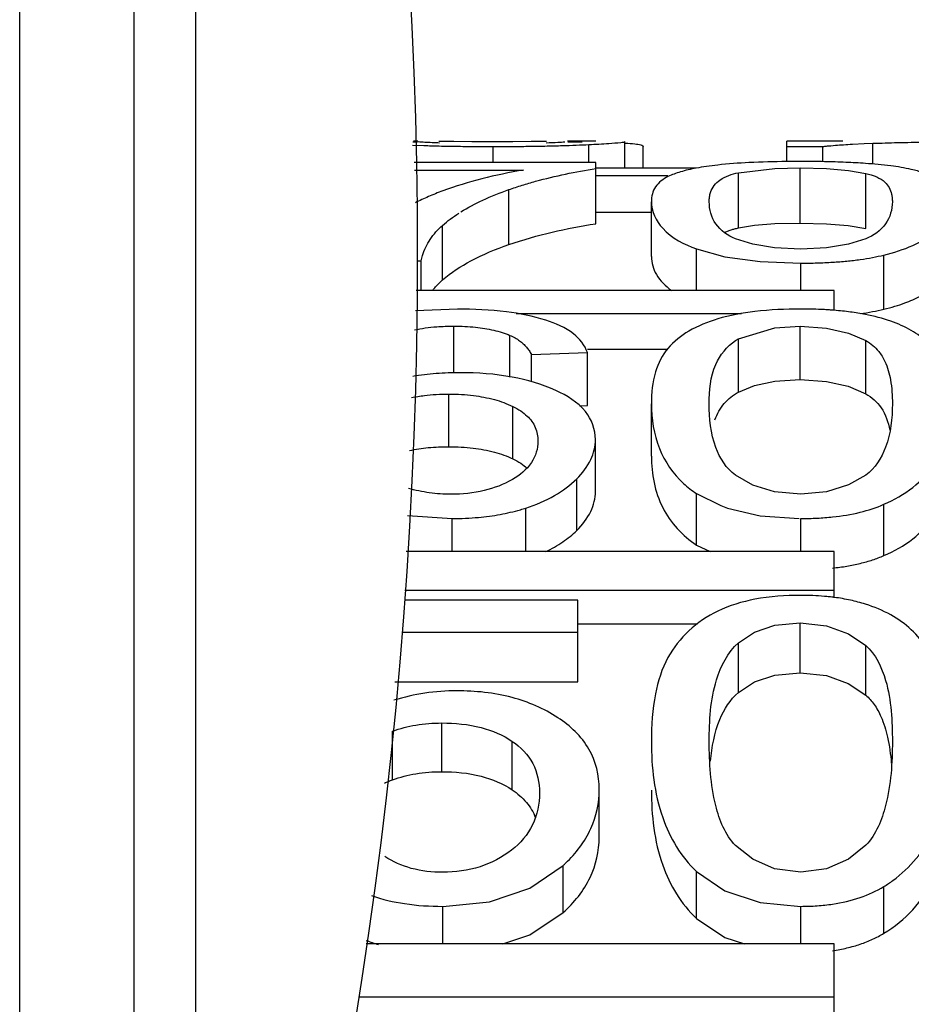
# Paper-space layout 'Sheet' of a CAD drawing. Header units: inches. Extents: x 0.2 to 10.8, y 0.2 to 8.3.
# Tile 350 of 545: x 7.3386 to 7.3579, y 2.1596 to 2.1808. Entities that reach past the tile are written whole.
import ezdxf

# ---------------------------------------------------------------- set-up
doc = ezdxf.new("R2010")
doc.units = ezdxf.units.IN
doc.header["$MEASUREMENT"] = 0
doc.layers.get('0').update_dxf_attribs({"lineweight": 5})

psp = doc.layouts.new('Sheet')

# ---------------------------------------------------------------- linework, layer by layer
at = {"color": 0, "linetype": 'ByBlock', "lineweight": -3}
for p, q in [((7.338629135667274, 2.143783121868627), (7.338629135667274, 2.207783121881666)), ((7.34110275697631, 2.143783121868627), (7.34110275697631, 2.207783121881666)), ((7.342437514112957, 2.144760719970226), (7.342437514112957, 2.206805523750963)), ((7.34711961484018, 2.178132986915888), (7.347363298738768, 2.178124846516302)), ((7.347127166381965, 2.178205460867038), (7.347228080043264, 2.178206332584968)), ((7.347236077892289, 2.178217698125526), (7.347135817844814, 2.178217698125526)), ((7.347688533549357, 2.178217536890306), (7.348011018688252, 2.178216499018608)), ((7.348011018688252, 2.178216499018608), (7.348396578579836, 2.178215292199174)), ((7.348396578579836, 2.178215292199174), (7.348836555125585, 2.178214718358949)), ((7.348836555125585, 2.178214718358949), (7.349288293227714, 2.17821529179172)), ((7.348863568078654, 2.177758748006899), (7.348863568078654, 2.178103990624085)), ((7.349288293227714, 2.17821529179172), (7.349683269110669, 2.178216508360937)), ((7.349683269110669, 2.178216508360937), (7.350013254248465, 2.178217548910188)), ((7.351078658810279, 2.178217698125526), (7.35046404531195, 2.178217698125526)), ((7.350472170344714, 2.178206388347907), (7.35078212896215, 2.178203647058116)), ((7.350929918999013, 2.177758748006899), (7.350929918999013, 2.17814642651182)), ((7.351706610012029, 2.177628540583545), (7.351706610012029, 2.178208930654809)), ((7.352105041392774, 2.177635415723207), (7.352105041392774, 2.17810337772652)), ((7.35520470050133, 2.177780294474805), (7.35520470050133, 2.178217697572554)), ((7.35642025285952, 2.178217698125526), (7.35520470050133, 2.178217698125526)), ((7.35520470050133, 2.178103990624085), (7.355988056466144, 2.178103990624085)), ((7.355988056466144, 2.177780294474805), (7.355988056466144, 2.178103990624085)), ((7.35615665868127, 2.178122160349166), (7.356260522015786, 2.178130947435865)), ((7.356624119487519, 2.178154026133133), (7.356880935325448, 2.178165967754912)), ((7.356880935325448, 2.178165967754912), (7.357068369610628, 2.178173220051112)), ((7.357068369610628, 2.177738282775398), (7.357068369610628, 2.178173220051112)), ((7.351078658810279, 2.177758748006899), (7.347153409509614, 2.177758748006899)), ((7.347159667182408, 2.177595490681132), (7.349518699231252, 2.177595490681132)), ((7.351078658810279, 2.176435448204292), (7.351078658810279, 2.177758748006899)), ((7.353248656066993, 2.177635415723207), (7.351078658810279, 2.177635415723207)), ((7.354160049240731, 2.17753713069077), (7.354949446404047, 2.17763165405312)), ((7.354949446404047, 2.17763165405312), (7.355495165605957, 2.17764424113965)), ((7.355508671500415, 2.177780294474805), (7.355202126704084, 2.177778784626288)), ((7.355495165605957, 2.176450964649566), (7.355495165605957, 2.17764424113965)), ((7.355495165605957, 2.17764424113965), (7.356062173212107, 2.177629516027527)), ((7.356062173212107, 2.177629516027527), (7.356536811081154, 2.177587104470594)), ((7.351078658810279, 2.177479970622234), (7.352638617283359, 2.177479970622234)), ((7.354160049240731, 2.17634511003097), (7.354160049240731, 2.17753713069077)), ((7.356536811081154, 2.177587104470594), (7.356911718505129, 2.177522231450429)), ((7.356911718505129, 2.176330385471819), (7.356911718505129, 2.177522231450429)), ((7.349202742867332, 2.175984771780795), (7.349202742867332, 2.177172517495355)), ((7.352280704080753, 2.175726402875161), (7.352280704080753, 2.176911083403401)), ((7.351078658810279, 2.176682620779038), (7.352280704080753, 2.176682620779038)), ((7.347767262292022, 2.175220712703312), (7.347767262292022, 2.176399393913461)), ((7.354160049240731, 2.17634511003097), (7.35450655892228, 2.176402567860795)), ((7.35450655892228, 2.176402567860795), (7.354951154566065, 2.176438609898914)), ((7.354951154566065, 2.176438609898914), (7.355495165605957, 2.176450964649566)), ((7.355495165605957, 2.176450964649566), (7.356061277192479, 2.176436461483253)), ((7.356061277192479, 2.176436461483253), (7.356535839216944, 2.176394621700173)), ((7.356535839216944, 2.176394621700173), (7.356911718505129, 2.176330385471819)), ((7.353257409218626, 2.174994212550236), (7.353257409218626, 2.175890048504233)), ((7.353257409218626, 2.175890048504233), (7.353870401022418, 2.175721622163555)), ((7.353870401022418, 2.175721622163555), (7.354627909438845, 2.175618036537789)), ((7.357304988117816, 2.174588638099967), (7.357304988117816, 2.175759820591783)), ((7.347229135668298, 2.175635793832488), (7.347303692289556, 2.175635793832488)), ((7.347303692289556, 2.174994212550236), (7.347303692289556, 2.175635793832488)), ((7.354627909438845, 2.175618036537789), (7.355508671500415, 2.175584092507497)), ((7.355508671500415, 2.174994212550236), (7.355508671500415, 2.175584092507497)), ((7.356229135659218, 2.174994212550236), (7.347198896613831, 2.174994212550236)), ((7.356229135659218, 2.174560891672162), (7.356229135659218, 2.174994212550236)), ((7.348087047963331, 2.174591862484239), (7.347181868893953, 2.174549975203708)), ((7.349355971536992, 2.174497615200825), (7.354227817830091, 2.174497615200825)), ((7.348012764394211, 2.173216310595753), (7.348012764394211, 2.174223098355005)), ((7.354949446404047, 2.174187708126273), (7.355495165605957, 2.174220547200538)), ((7.355495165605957, 2.173067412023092), (7.355495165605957, 2.174220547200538)), ((7.355495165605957, 2.174220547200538), (7.356062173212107, 2.174182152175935)), ((7.349224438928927, 2.173116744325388), (7.349224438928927, 2.17402293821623)), ((7.354160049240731, 2.173947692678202), (7.354949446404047, 2.174187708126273)), ((7.356062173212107, 2.174182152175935), (7.356536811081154, 2.174073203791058)), ((7.356536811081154, 2.174073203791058), (7.356911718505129, 2.173910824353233)), ((7.354160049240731, 2.172797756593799), (7.354160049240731, 2.173947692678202)), ((7.356911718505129, 2.172761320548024), (7.356911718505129, 2.173910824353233)), ((7.34968752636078, 2.173612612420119), (7.350896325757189, 2.173650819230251)), ((7.34968752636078, 2.173018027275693), (7.34968752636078, 2.173612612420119)), ((7.350896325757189, 2.173723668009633), (7.352638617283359, 2.173723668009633)), ((7.350896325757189, 2.172504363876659), (7.350896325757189, 2.173650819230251)), ((7.347904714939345, 2.171617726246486), (7.347904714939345, 2.17275366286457)), ((7.349282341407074, 2.171356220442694), (7.349282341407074, 2.172489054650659)), ((7.350723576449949, 2.172498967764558), (7.350896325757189, 2.172504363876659)), ((7.352280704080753, 2.171413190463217), (7.352280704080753, 2.172546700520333)), ((7.351071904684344, 2.17065080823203), (7.351071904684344, 2.171775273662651)), ((7.350666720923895, 2.169807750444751), (7.350666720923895, 2.170922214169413)), ((7.353257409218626, 2.169492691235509), (7.353257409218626, 2.170603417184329)), ((7.353257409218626, 2.170603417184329), (7.353780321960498, 2.170349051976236)), ((7.357304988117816, 2.169264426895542), (7.357304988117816, 2.170372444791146)), ((7.349565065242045, 2.169352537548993), (7.349565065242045, 2.17029160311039)), ((7.353780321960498, 2.170349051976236), (7.353927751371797, 2.170291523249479)), ((7.347012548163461, 2.170132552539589), (7.347972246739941, 2.170065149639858)), ((7.347972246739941, 2.169352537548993), (7.347972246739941, 2.170065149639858)), ((7.355508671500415, 2.169352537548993), (7.355508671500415, 2.170065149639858)), ((7.356229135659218, 2.169352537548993), (7.346982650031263, 2.169352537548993)), ((7.353257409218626, 2.169492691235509), (7.353548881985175, 2.169352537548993)), ((7.356229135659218, 2.168355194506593), (7.356229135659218, 2.169352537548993)), ((7.346950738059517, 2.168519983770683), (7.356229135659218, 2.168519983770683)), ((7.350686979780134, 2.168302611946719), (7.346942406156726, 2.168302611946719)), ((7.350686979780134, 2.166534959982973), (7.350686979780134, 2.168302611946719)), ((7.354949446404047, 2.167757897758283), (7.355495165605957, 2.167809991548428)), ((7.355495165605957, 2.166732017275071), (7.355495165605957, 2.167809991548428)), ((7.355495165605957, 2.167809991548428), (7.356062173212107, 2.167749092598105)), ((7.34689260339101, 2.167610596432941), (7.350686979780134, 2.167610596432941)), ((7.350686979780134, 2.167792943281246), (7.35327346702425, 2.167792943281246)), ((7.356062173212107, 2.167749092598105), (7.356536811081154, 2.167576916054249)), ((7.356536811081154, 2.167576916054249), (7.356911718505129, 2.167321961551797)), ((7.354160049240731, 2.166306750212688), (7.354160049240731, 2.167379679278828)), ((7.356911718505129, 2.166249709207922), (7.356911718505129, 2.167321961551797)), ((7.346736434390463, 2.166534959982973), (7.350686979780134, 2.166534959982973)), ((7.346688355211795, 2.16442040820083), (7.346688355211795, 2.165470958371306)), ((7.347749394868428, 2.164595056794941), (7.347749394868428, 2.165647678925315)), ((7.34927389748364, 2.16420173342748), (7.34927389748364, 2.165249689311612)), ((7.351152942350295, 2.163176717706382), (7.351152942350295, 2.164212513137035)), ((7.349655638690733, 2.162078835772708), (7.350372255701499, 2.162567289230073)), ((7.350372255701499, 2.161550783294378), (7.350372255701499, 2.162567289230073)), ((7.353257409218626, 2.161424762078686), (7.353257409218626, 2.162439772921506)), ((7.357304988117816, 2.161103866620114), (7.357304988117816, 2.162115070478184)), ((7.347769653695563, 2.160871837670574), (7.347769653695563, 2.161685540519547)), ((7.355508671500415, 2.160871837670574), (7.355508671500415, 2.161685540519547)), ((7.356229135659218, 2.160871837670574), (7.346114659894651, 2.160871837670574)), ((7.356229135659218, 2.159340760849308), (7.356229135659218, 2.160871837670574)), ((7.345954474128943, 2.159728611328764), (7.356229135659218, 2.159728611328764))]:
    psp.add_line(p, q, dxfattribs=at)
for points in [[(7.355508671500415, 2.175882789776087), (7.354942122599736, 2.17591209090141), (7.354469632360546, 2.1759934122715), (7.354097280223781, 2.176110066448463)], [(7.356913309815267, 2.176111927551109), (7.356539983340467, 2.175994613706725), (7.356067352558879, 2.175912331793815), (7.355508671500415, 2.175882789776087)], [(7.354160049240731, 2.172797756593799), (7.35450655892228, 2.172942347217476), (7.354951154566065, 2.173035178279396), (7.355495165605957, 2.173067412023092)], [(7.355495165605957, 2.173067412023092), (7.356061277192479, 2.173029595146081), (7.356535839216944, 2.172922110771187), (7.356911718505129, 2.172761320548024)], [(7.355508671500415, 2.170590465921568), (7.354942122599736, 2.170642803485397), (7.354469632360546, 2.170788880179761), (7.354097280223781, 2.171000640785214)], [(7.356913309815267, 2.171004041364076), (7.356539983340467, 2.170791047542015), (7.356067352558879, 2.170643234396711), (7.355508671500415, 2.170590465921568)], [(7.353927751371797, 2.170291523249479), (7.354627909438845, 2.170124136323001), (7.355473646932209, 2.170067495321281)], [(7.354160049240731, 2.167379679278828), (7.354505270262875, 2.16760907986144), (7.354949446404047, 2.167757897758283)], [(7.354160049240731, 2.166306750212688), (7.35450655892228, 2.166534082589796), (7.354951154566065, 2.166680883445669), (7.355495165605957, 2.166732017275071)], [(7.355495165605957, 2.166732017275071), (7.356061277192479, 2.166672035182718), (7.356535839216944, 2.166502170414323), (7.356911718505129, 2.166249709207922)], [(7.355508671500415, 2.1624215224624), (7.354942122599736, 2.162495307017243), (7.354469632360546, 2.162701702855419), (7.354097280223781, 2.163002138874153)], [(7.356913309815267, 2.163006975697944), (7.356539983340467, 2.162704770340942), (7.356067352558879, 2.162495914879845), (7.355508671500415, 2.1624215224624)], [(7.353257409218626, 2.162439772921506), (7.353870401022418, 2.162020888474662), (7.354627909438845, 2.16176777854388), (7.355508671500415, 2.161685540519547)], [(7.347769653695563, 2.161685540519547), (7.348782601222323, 2.161783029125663), (7.349655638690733, 2.162078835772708)], [(7.34906931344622, 2.160871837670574), (7.34965321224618, 2.161066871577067), (7.350372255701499, 2.161550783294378)], [(7.353257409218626, 2.161424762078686), (7.353869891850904, 2.161011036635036), (7.354291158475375, 2.160871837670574)]]:
    psp.add_lwpolyline(points, dxfattribs=at)
for centre, radius, start, end in [((7.244409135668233, 2.175783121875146), 0.10282, 342.4393223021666, 17.56067769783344), ((7.348269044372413, 2.174363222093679), 0.004272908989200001, 286.0217917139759, 287.6565865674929), ((7.348275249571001, 2.164866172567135), 0.0031116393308, 312.3705909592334, 313.7358330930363)]:
    psp.add_arc(centre, radius, start, end, dxfattribs=at)
for points, knots in [([(7.347702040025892, 2.178178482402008), (7.347595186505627, 2.178182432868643), (7.347442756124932, 2.178193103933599), (7.347287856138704, 2.178195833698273), (7.347242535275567, 2.178206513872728)], [0, 0, 0, 0, 0.6966404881, 1, 1, 1, 1]), ([(7.347363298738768, 2.178124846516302), (7.347474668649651, 2.178121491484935), (7.347706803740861, 2.178115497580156), (7.347938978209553, 2.178111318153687), (7.348059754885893, 2.178109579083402)], [0, 0, 0, 0, 0.4798269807, 1, 1, 1, 1]), ([(7.348059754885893, 2.178109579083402), (7.34818908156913, 2.178107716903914), (7.348457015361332, 2.178104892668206), (7.348724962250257, 2.178103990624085), (7.348863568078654, 2.178103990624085)], [0, 0, 0, 0, 0.4827097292, 1, 1, 1, 1]), ([(7.348863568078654, 2.178103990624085), (7.349002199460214, 2.178103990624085), (7.349269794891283, 2.178104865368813), (7.349537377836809, 2.178107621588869), (7.349666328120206, 2.178109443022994)], [0, 0, 0, 0, 0.5180651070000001, 1, 1, 1, 1]), ([(7.349666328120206, 2.178109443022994), (7.349786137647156, 2.178111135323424), (7.35001599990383, 2.178115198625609), (7.350245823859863, 2.178121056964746), (7.350355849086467, 2.178124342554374)], [0, 0, 0, 0, 0.5211992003, 1, 1, 1, 1]), ([(7.350412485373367, 2.17819930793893), (7.350362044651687, 2.178194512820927), (7.350226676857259, 2.178186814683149), (7.350091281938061, 2.1781810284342), (7.350006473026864, 2.178177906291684)], [0, 0, 0, 0, 0.373839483, 1, 1, 1, 1]), ([(7.350355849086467, 2.178124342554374), (7.350456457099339, 2.178127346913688), (7.350647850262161, 2.178133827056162), (7.350839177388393, 2.17814204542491), (7.350929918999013, 2.17814642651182)], [0, 0, 0, 0, 0.5256019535, 1, 1, 1, 1]), ([(7.350929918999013, 2.17814642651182), (7.351073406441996, 2.178153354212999), (7.351303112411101, 2.178166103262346), (7.351532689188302, 2.178182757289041), (7.351618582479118, 2.178192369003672)], [0, 0, 0, 0, 0.6243571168, 1, 1, 1, 1]), ([(7.351618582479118, 2.178192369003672), (7.351640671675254, 2.178194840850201), (7.351660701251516, 2.178203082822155), (7.351706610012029, 2.17820119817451), (7.351706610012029, 2.178208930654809)], [0, 0, 0, 0, 0.7419023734, 1, 1, 1, 1]), ([(7.351720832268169, 2.178178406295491), (7.351789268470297, 2.178174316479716), (7.351900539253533, 2.178165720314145), (7.352012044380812, 2.178150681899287), (7.352053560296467, 2.178138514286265)], [0, 0, 0, 0, 0.6131100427, 1, 1, 1, 1]), ([(7.352053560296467, 2.178138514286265), (7.352066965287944, 2.178134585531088), (7.352087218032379, 2.178129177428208), (7.352105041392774, 2.17811098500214), (7.352105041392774, 2.17810337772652)], [0, 0, 0, 0, 0.6474214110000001, 1, 1, 1, 1]), ([(7.355988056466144, 2.178103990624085), (7.356014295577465, 2.178107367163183), (7.356070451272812, 2.178113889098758), (7.356126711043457, 2.178119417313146), (7.35615665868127, 2.178122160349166)], [0, 0, 0, 0, 0.4680024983, 1, 1, 1, 1]), ([(7.356260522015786, 2.178130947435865), (7.356317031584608, 2.178135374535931), (7.35643819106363, 2.178143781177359), (7.35655944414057, 2.178150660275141), (7.356624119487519, 2.178154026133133)], [0, 0, 0, 0, 0.4667332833, 1, 1, 1, 1]), ([(7.357068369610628, 2.178173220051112), (7.357155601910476, 2.17817635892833), (7.357334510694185, 2.178182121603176), (7.357513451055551, 2.178186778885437), (7.357605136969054, 2.178188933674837)], [0, 0, 0, 0, 0.4876466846, 1, 1, 1, 1]), ([(7.357605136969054, 2.178188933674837), (7.357701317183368, 2.178191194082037), (7.357898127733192, 2.178195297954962), (7.358094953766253, 2.178198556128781), (7.358195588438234, 2.178200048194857)], [0, 0, 0, 0, 0.4887251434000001, 1, 1, 1, 1]), ([(7.349518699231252, 2.177595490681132), (7.349215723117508, 2.177544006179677), (7.348624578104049, 2.177423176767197), (7.348046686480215, 2.17724739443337), (7.347769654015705, 2.177144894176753)], [0, 0, 0, 0, 0.5098992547, 1, 1, 1, 1]), ([(7.349778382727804, 2.177352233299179), (7.349992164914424, 2.177411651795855), (7.350423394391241, 2.177515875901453), (7.350859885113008, 2.177594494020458), (7.351078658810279, 2.177628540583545)], [0, 0, 0, 0, 0.5005401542, 1, 1, 1, 1]), ([(7.353246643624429, 2.177635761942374), (7.35313237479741, 2.177614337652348), (7.352925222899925, 2.17756774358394), (7.352724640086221, 2.177495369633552), (7.352638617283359, 2.177453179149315)], [0, 0, 0, 0, 0.5482095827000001, 1, 1, 1, 1]), ([(7.353714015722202, 2.177703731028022), (7.353632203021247, 2.177694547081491), (7.35347595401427, 2.177674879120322), (7.35332048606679, 2.17764960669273), (7.353246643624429, 2.177635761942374)], [0, 0, 0, 0, 0.5228554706, 1, 1, 1, 1]), ([(7.355202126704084, 2.177778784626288), (7.354930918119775, 2.177776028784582), (7.354434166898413, 2.177763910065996), (7.353938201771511, 2.177728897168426), (7.353714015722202, 2.177703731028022)], [0, 0, 0, 0, 0.5459207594, 1, 1, 1, 1]), ([(7.356019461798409, 2.177775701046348), (7.3559360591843, 2.177777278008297), (7.355765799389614, 2.177779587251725), (7.355595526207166, 2.177780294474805), (7.355508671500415, 2.177780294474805)], [0, 0, 0, 0, 0.4899067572, 1, 1, 1, 1]), ([(7.356905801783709, 2.177738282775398), (7.356764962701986, 2.177748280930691), (7.356469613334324, 2.177764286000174), (7.35617397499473, 2.177772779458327), (7.356019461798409, 2.177775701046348)], [0, 0, 0, 0, 0.4774336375, 1, 1, 1, 1]), ([(7.357896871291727, 2.177608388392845), (7.357750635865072, 2.177642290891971), (7.357420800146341, 2.177695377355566), (7.357088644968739, 2.177725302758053), (7.356905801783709, 2.177738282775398)], [0, 0, 0, 0, 0.4502284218, 1, 1, 1, 1]), ([(7.358150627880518, 2.177538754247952), (7.358110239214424, 2.177551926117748), (7.358026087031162, 2.177576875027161), (7.357940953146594, 2.177598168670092), (7.357896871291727, 2.177608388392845)], [0, 0, 0, 0, 0.4842207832, 1, 1, 1, 1]), ([(7.352638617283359, 2.177453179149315), (7.352534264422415, 2.177401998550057), (7.352335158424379, 2.177261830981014), (7.352280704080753, 2.177022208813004), (7.352280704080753, 2.176911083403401)], [0, 0, 0, 0, 0.5112218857, 1, 1, 1, 1]), ([(7.353558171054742, 2.177112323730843), (7.353591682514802, 2.177219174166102), (7.353767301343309, 2.177433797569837), (7.354020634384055, 2.177505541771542), (7.354160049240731, 2.17753713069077)], [0, 0, 0, 0, 0.4392649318, 1, 1, 1, 1]), ([(7.356911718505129, 2.177522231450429), (7.356993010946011, 2.177503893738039), (7.357140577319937, 2.177460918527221), (7.357274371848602, 2.177380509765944), (7.357325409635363, 2.177333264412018)], [0, 0, 0, 0, 0.5450888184, 1, 1, 1, 1]), ([(7.348161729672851, 2.176691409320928), (7.348313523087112, 2.176786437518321), (7.348653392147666, 2.176965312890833), (7.349010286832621, 2.177105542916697), (7.349202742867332, 2.177172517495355)], [0, 0, 0, 0, 0.4677544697, 1, 1, 1, 1]), ([(7.349202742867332, 2.177172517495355), (7.3492980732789, 2.177205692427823), (7.349489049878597, 2.177268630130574), (7.34968193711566, 2.177325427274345), (7.349778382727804, 2.177352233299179)], [0, 0, 0, 0, 0.5020801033, 1, 1, 1, 1]), ([(7.357325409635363, 2.177333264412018), (7.35736157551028, 2.17729978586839), (7.357425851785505, 2.177219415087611), (7.357460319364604, 2.177122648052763), (7.357471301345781, 2.177072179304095)], [0, 0, 0, 0, 0.4882739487, 1, 1, 1, 1]), ([(7.347769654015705, 2.177144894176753), (7.347665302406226, 2.177106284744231), (7.347465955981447, 2.177026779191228), (7.347271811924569, 2.176935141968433), (7.347180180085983, 2.176887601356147)], [0, 0, 0, 0, 0.5187297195, 1, 1, 1, 1]), ([(7.353530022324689, 2.176911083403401), (7.353530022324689, 2.17694654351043), (7.353534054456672, 2.177014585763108), (7.35354845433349, 2.177081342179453), (7.353558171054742, 2.177112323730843)], [0, 0, 0, 0, 0.5220122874, 1, 1, 1, 1]), ([(7.357471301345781, 2.177072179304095), (7.357476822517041, 2.177046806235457), (7.357484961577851, 2.17699324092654), (7.357487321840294, 2.176939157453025), (7.357487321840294, 2.176911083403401)], [0, 0, 0, 0, 0.4805033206, 1, 1, 1, 1]), ([(7.352280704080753, 2.176911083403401), (7.352280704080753, 2.176703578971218), (7.352524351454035, 2.176212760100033), (7.352988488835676, 2.175988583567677), (7.353257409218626, 2.175890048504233)], [0, 0, 0, 0, 0.4201272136, 1, 1, 1, 1]), ([(7.354097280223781, 2.176110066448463), (7.353931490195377, 2.176175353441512), (7.353626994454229, 2.176386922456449), (7.353530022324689, 2.176745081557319), (7.353530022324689, 2.176911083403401)], [0, 0, 0, 0, 0.5176938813, 1, 1, 1, 1]), ([(7.357487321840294, 2.176911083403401), (7.357487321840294, 2.176745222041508), (7.357385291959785, 2.176387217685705), (7.357079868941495, 2.176177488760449), (7.356913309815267, 2.176111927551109)], [0, 0, 0, 0, 0.4809538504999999, 1, 1, 1, 1]), ([(7.347767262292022, 2.176399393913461), (7.347821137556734, 2.176447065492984), (7.347936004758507, 2.176540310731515), (7.348057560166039, 2.176624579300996), (7.348121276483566, 2.17666569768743)], [0, 0, 0, 0, 0.4868253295, 1, 1, 1, 1]), ([(7.347333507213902, 2.175747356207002), (7.347372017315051, 2.175870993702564), (7.34748751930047, 2.176112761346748), (7.347666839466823, 2.176310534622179), (7.347767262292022, 2.176399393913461)], [0, 0, 0, 0, 0.4912818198, 1, 1, 1, 1]), ([(7.349202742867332, 2.175984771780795), (7.349508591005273, 2.176089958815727), (7.350128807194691, 2.176267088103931), (7.350762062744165, 2.176386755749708), (7.351078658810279, 2.176435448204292)], [0, 0, 0, 0, 0.5024171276, 1, 1, 1, 1]), ([(7.354003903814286, 2.176303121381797), (7.354028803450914, 2.1763111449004), (7.354080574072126, 2.176326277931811), (7.354132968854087, 2.176339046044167), (7.354160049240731, 2.17634511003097)], [0, 0, 0, 0, 0.4852481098, 1, 1, 1, 1]), ([(7.35385377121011, 2.17624346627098), (7.353877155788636, 2.176254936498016), (7.353926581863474, 2.176276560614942), (7.353977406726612, 2.176294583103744), (7.354003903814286, 2.176303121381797)], [0, 0, 0, 0, 0.4833667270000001, 1, 1, 1, 1]), ([(7.357304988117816, 2.175759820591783), (7.357517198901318, 2.175812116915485), (7.357892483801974, 2.175928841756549), (7.358240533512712, 2.176119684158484), (7.358375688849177, 2.17622780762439)], [0, 0, 0, 0, 0.5580591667, 1, 1, 1, 1]), ([(7.347767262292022, 2.175220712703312), (7.347952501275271, 2.175382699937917), (7.348414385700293, 2.175681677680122), (7.348920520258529, 2.175887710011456), (7.349202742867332, 2.175984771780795)], [0, 0, 0, 0, 0.451911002, 1, 1, 1, 1]), ([(7.347303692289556, 2.175635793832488), (7.347307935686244, 2.175654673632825), (7.347317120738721, 2.175692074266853), (7.347327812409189, 2.175729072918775), (7.347333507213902, 2.175747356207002)], [0, 0, 0, 0, 0.5026122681, 1, 1, 1, 1]), ([(7.352280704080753, 2.175726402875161), (7.352280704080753, 2.175592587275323), (7.352368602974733, 2.175297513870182), (7.352585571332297, 2.175088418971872), (7.352713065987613, 2.17499575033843)], [0, 0, 0, 0, 0.4591685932, 1, 1, 1, 1]), ([(7.356794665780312, 2.175663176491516), (7.356883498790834, 2.175675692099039), (7.357054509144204, 2.175703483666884), (7.357223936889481, 2.175739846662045), (7.357304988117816, 2.175759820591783)], [0, 0, 0, 0, 0.5179986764, 1, 1, 1, 1]), ([(7.355508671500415, 2.175584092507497), (7.355626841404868, 2.175584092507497), (7.355856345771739, 2.175587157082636), (7.356085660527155, 2.175597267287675), (7.356196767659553, 2.175604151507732)], [0, 0, 0, 0, 0.5149237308, 1, 1, 1, 1]), ([(7.356196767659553, 2.175604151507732), (7.35630001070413, 2.175610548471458), (7.356499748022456, 2.175626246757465), (7.356698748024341, 2.175649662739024), (7.356794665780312, 2.175663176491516)], [0, 0, 0, 0, 0.5164148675, 1, 1, 1, 1]), ([(7.347552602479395, 2.174994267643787), (7.347559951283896, 2.175003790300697), (7.347574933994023, 2.175022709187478), (7.347590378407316, 2.175041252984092), (7.347598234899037, 2.175050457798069)], [0, 0, 0, 0, 0.4984818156, 1, 1, 1, 1]), ([(7.347598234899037, 2.175050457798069), (7.347623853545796, 2.175080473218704), (7.347678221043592, 2.175139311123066), (7.347736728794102, 2.175194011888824), (7.347767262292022, 2.175220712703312)], [0, 0, 0, 0, 0.4931299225, 1, 1, 1, 1]), ([(7.357756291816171, 2.174723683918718), (7.357874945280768, 2.174767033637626), (7.358090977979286, 2.17485936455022), (7.358291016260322, 2.174984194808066), (7.358375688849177, 2.175051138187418)], [0, 0, 0, 0, 0.5392403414, 1, 1, 1, 1]), ([(7.357304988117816, 2.174588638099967), (7.35738420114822, 2.174607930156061), (7.357535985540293, 2.174648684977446), (7.357685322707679, 2.174697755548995), (7.357756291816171, 2.174723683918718)], [0, 0, 0, 0, 0.5190063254, 1, 1, 1, 1]), ([(7.349996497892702, 2.174351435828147), (7.349720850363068, 2.174440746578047), (7.349084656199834, 2.174563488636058), (7.348440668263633, 2.174591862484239), (7.348087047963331, 2.174591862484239)], [0, 0, 0, 0, 0.4503670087, 1, 1, 1, 1]), ([(7.355508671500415, 2.174591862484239), (7.355177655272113, 2.174591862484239), (7.354573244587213, 2.174566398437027), (7.353975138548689, 2.174458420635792), (7.353714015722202, 2.174378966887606)], [0, 0, 0, 0, 0.548076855, 1, 1, 1, 1]), ([(7.356019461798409, 2.174578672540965), (7.355936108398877, 2.174583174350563), (7.355765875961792, 2.174589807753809), (7.355595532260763, 2.174591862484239), (7.355508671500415, 2.174591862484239)], [0, 0, 0, 0, 0.4900610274, 1, 1, 1, 1]), ([(7.35623296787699, 2.174564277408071), (7.356197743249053, 2.174567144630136), (7.356126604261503, 2.17457242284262), (7.356055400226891, 2.174576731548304), (7.356019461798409, 2.174578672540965)], [0, 0, 0, 0, 0.4954460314, 1, 1, 1, 1]), ([(7.356905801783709, 2.174473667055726), (7.356798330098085, 2.174494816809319), (7.356574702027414, 2.174531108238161), (7.356349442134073, 2.174554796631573), (7.35623296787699, 2.174564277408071)], [0, 0, 0, 0, 0.4838190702, 1, 1, 1, 1]), ([(7.35679477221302, 2.174493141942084), (7.356883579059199, 2.174505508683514), (7.357054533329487, 2.17453296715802), (7.357223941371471, 2.174568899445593), (7.357304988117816, 2.174588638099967)], [0, 0, 0, 0, 0.518049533, 1, 1, 1, 1]), ([(7.357896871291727, 2.174127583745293), (7.357757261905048, 2.17421072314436), (7.357432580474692, 2.174351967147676), (7.357090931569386, 2.174437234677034), (7.356905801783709, 2.174473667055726)], [0, 0, 0, 0, 0.4627093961, 1, 1, 1, 1]), ([(7.347158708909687, 2.174141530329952), (7.347235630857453, 2.174158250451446), (7.347395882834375, 2.174186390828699), (7.347557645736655, 2.174203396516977), (7.347641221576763, 2.174209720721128)], [0, 0, 0, 0, 0.4843212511, 1, 1, 1, 1]), ([(7.347641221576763, 2.174209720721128), (7.347701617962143, 2.174214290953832), (7.347825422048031, 2.174221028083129), (7.347949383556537, 2.174223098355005), (7.348012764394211, 2.174223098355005)], [0, 0, 0, 0, 0.4886575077, 1, 1, 1, 1]), ([(7.348012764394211, 2.174223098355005), (7.348092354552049, 2.174223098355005), (7.348247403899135, 2.174219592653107), (7.348402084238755, 2.174208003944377), (7.348477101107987, 2.174200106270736)], [0, 0, 0, 0, 0.5134132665, 1, 1, 1, 1]), ([(7.348477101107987, 2.174200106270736), (7.34861109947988, 2.174185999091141), (7.348865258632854, 2.174145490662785), (7.34911169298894, 2.174069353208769), (7.349224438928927, 2.17402293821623)], [0, 0, 0, 0, 0.524959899, 1, 1, 1, 1]), ([(7.350896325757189, 2.173650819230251), (7.350844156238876, 2.173810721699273), (7.350578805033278, 2.174134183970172), (7.350208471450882, 2.174282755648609), (7.349996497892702, 2.174351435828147)], [0, 0, 0, 0, 0.4301511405, 1, 1, 1, 1]), ([(7.353714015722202, 2.174378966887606), (7.353497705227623, 2.174313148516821), (7.353102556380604, 2.174157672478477), (7.352764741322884, 2.173891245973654), (7.352638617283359, 2.173742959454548)], [0, 0, 0, 0, 0.53735159, 1, 1, 1, 1]), ([(7.349224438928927, 2.17402293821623), (7.349261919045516, 2.174007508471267), (7.349334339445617, 2.173972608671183), (7.349401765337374, 2.173928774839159), (7.349433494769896, 2.1739050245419)], [0, 0, 0, 0, 0.5056018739, 1, 1, 1, 1]), ([(7.358513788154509, 2.173546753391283), (7.358439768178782, 2.173664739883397), (7.358254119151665, 2.173885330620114), (7.358021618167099, 2.174053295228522), (7.357896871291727, 2.174127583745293)], [0, 0, 0, 0, 0.4896152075, 1, 1, 1, 1]), ([(7.349433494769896, 2.1739050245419), (7.349460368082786, 2.173884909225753), (7.349512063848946, 2.173841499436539), (7.349558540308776, 2.173792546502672), (7.34958042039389, 2.173766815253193)], [0, 0, 0, 0, 0.4984527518, 1, 1, 1, 1]), ([(7.34958042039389, 2.173766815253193), (7.349600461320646, 2.173743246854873), (7.349638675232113, 2.1736934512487), (7.349671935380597, 2.173640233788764), (7.34968752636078, 2.173612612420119)], [0, 0, 0, 0, 0.4937704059, 1, 1, 1, 1]), ([(7.353530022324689, 2.172546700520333), (7.353530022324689, 2.172833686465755), (7.353573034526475, 2.173360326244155), (7.353911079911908, 2.173790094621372), (7.354098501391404, 2.173910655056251)], [0, 0, 0, 0, 0.5628998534, 1, 1, 1, 1]), ([(7.354098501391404, 2.173910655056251), (7.354108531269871, 2.173917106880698), (7.354128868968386, 2.173929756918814), (7.354149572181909, 2.173941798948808), (7.354160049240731, 2.173947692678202)], [0, 0, 0, 0, 0.4980118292, 1, 1, 1, 1]), ([(7.356911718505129, 2.173910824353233), (7.356965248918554, 2.173881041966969), (7.357067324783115, 2.173811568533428), (7.35715364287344, 2.173723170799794), (7.357192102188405, 2.173675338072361)], [0, 0, 0, 0, 0.4995148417, 1, 1, 1, 1]), ([(7.352638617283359, 2.173742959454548), (7.352514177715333, 2.173596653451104), (7.352317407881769, 2.173205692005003), (7.352280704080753, 2.172777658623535), (7.352280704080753, 2.172546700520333)], [0, 0, 0, 0, 0.454035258, 1, 1, 1, 1]), ([(7.357192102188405, 2.173675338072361), (7.357218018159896, 2.173643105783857), (7.35726684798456, 2.173573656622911), (7.357306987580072, 2.173498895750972), (7.357325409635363, 2.173459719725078)], [0, 0, 0, 0, 0.4885862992, 1, 1, 1, 1]), ([(7.357325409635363, 2.173459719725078), (7.357384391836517, 2.173334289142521), (7.35746893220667, 2.173030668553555), (7.357487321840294, 2.172718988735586), (7.357487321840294, 2.172546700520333)], [0, 0, 0, 0, 0.4458308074, 1, 1, 1, 1]), ([(7.348147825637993, 2.173216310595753), (7.347973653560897, 2.173216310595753), (7.347630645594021, 2.173203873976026), (7.347289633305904, 2.173164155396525), (7.347123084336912, 2.173137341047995)], [0, 0, 0, 0, 0.5079890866, 1, 1, 1, 1]), ([(7.350214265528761, 2.172830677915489), (7.34991551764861, 2.17296748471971), (7.349230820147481, 2.173167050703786), (7.348523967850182, 2.173216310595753), (7.348147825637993, 2.173216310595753)], [0, 0, 0, 0, 0.4662564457, 1, 1, 1, 1]), ([(7.347098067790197, 2.172679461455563), (7.347143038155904, 2.172688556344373), (7.347234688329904, 2.172705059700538), (7.347326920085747, 2.172717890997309), (7.347373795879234, 2.172723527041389)], [0, 0, 0, 0, 0.4928427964, 1, 1, 1, 1]), ([(7.347373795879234, 2.172723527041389), (7.347459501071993, 2.172733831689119), (7.347636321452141, 2.172749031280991), (7.347813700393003, 2.17275366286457), (7.347904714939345, 2.17275366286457)], [0, 0, 0, 0, 0.4867706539, 1, 1, 1, 1]), ([(7.347904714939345, 2.17275366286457), (7.34799540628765, 2.17275366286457), (7.348171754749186, 2.1727490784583), (7.348347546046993, 2.172733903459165), (7.348432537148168, 2.172723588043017)], [0, 0, 0, 0, 0.5143970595, 1, 1, 1, 1]), ([(7.348432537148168, 2.172723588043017), (7.348586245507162, 2.172704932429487), (7.348877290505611, 2.172651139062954), (7.34915629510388, 2.172550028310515), (7.349282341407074, 2.172489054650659)], [0, 0, 0, 0, 0.5251256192, 1, 1, 1, 1]), ([(7.351071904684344, 2.171775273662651), (7.351071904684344, 2.171987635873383), (7.350885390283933, 2.172473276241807), (7.350452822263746, 2.172721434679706), (7.350214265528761, 2.172830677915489)], [0, 0, 0, 0, 0.44732085, 1, 1, 1, 1]), ([(7.353651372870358, 2.172201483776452), (7.353699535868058, 2.172327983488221), (7.353832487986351, 2.172565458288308), (7.354046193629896, 2.172734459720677), (7.354160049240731, 2.172797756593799)], [0, 0, 0, 0, 0.5095827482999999, 1, 1, 1, 1]), ([(7.356911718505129, 2.172761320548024), (7.35704302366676, 2.172689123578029), (7.357292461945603, 2.172460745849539), (7.357400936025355, 2.172145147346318), (7.357436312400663, 2.171975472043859)], [0, 0, 0, 0, 0.4636734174, 1, 1, 1, 1]), ([(7.349282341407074, 2.172489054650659), (7.349342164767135, 2.172460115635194), (7.34945281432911, 2.172398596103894), (7.349552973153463, 2.172320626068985), (7.349596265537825, 2.17227945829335)], [0, 0, 0, 0, 0.5266013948, 1, 1, 1, 1]), ([(7.352280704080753, 2.172546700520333), (7.352280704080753, 2.172219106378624), (7.352377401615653, 2.171574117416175), (7.352749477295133, 2.171028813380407), (7.352975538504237, 2.170821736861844)], [0, 0, 0, 0, 0.51657735, 1, 1, 1, 1]), ([(7.354097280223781, 2.171000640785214), (7.353897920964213, 2.171144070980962), (7.35357999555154, 2.171657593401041), (7.353530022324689, 2.172228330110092), (7.353530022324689, 2.172546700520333)], [0, 0, 0, 0, 0.4354776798, 1, 1, 1, 1]), ([(7.357487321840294, 2.172546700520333), (7.357487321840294, 2.172229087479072), (7.357433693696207, 2.171658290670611), (7.357113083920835, 2.171147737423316), (7.356913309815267, 2.171004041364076)], [0, 0, 0, 0, 0.5634444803, 1, 1, 1, 1]), ([(7.349596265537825, 2.17227945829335), (7.34966904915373, 2.172210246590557), (7.34979258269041, 2.172043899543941), (7.349829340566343, 2.171839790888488), (7.349829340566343, 2.171739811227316)], [0, 0, 0, 0, 0.5011425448, 1, 1, 1, 1]), ([(7.349829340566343, 2.171739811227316), (7.349829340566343, 2.171577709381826), (7.349721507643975, 2.171222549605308), (7.349435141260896, 2.17099998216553), (7.349275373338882, 2.170908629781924)], [0, 0, 0, 0, 0.468309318, 1, 1, 1, 1]), ([(7.350666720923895, 2.170922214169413), (7.350788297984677, 2.171043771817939), (7.350991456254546, 2.171301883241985), (7.351071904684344, 2.171625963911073), (7.351071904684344, 2.171775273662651)], [0, 0, 0, 0, 0.5351964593, 1, 1, 1, 1]), ([(7.347055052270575, 2.171535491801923), (7.347188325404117, 2.171564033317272), (7.347470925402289, 2.171605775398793), (7.347756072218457, 2.171617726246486), (7.347904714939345, 2.171617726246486)], [0, 0, 0, 0, 0.4783326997, 1, 1, 1, 1]), ([(7.347904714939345, 2.171617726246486), (7.348080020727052, 2.171617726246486), (7.348412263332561, 2.171601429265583), (7.348740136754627, 2.171541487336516), (7.348891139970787, 2.171500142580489)], [0, 0, 0, 0, 0.5282413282, 1, 1, 1, 1]), ([(7.348891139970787, 2.171500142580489), (7.348959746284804, 2.171481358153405), (7.349092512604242, 2.171439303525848), (7.34922103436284, 2.171385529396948), (7.349282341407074, 2.171356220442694)], [0, 0, 0, 0, 0.5114273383, 1, 1, 1, 1]), ([(7.349282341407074, 2.171356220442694), (7.349342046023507, 2.171327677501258), (7.349452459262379, 2.171267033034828), (7.349552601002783, 2.171190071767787), (7.34959590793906, 2.171149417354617)], [0, 0, 0, 0, 0.5269849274, 1, 1, 1, 1]), ([(7.352280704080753, 2.171413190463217), (7.352280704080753, 2.171033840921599), (7.352418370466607, 2.170268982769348), (7.352951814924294, 2.169690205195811), (7.353257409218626, 2.169492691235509)], [0, 0, 0, 0, 0.5104154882, 1, 1, 1, 1]), ([(7.357304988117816, 2.170372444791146), (7.357525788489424, 2.170468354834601), (7.35793058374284, 2.170697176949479), (7.358253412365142, 2.171036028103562), (7.358375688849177, 2.171217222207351)], [0, 0, 0, 0, 0.5240988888, 1, 1, 1, 1]), ([(7.349275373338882, 2.170908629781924), (7.349086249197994, 2.170800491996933), (7.348652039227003, 2.170634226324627), (7.34819177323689, 2.170590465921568), (7.347951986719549, 2.170590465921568)], [0, 0, 0, 0, 0.4760409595, 1, 1, 1, 1]), ([(7.349565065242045, 2.17029160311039), (7.349781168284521, 2.170360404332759), (7.350178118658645, 2.17052465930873), (7.350525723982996, 2.170781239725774), (7.350666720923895, 2.170922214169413)], [0, 0, 0, 0, 0.5321547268, 1, 1, 1, 1]), ([(7.352975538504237, 2.170821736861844), (7.353018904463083, 2.170782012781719), (7.35311002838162, 2.170705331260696), (7.353207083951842, 2.170636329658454), (7.353257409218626, 2.170603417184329)], [0, 0, 0, 0, 0.4944421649, 1, 1, 1, 1]), ([(7.347951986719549, 2.170590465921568), (7.347794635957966, 2.170590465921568), (7.347483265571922, 2.170610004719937), (7.347177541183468, 2.170673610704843), (7.347030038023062, 2.1707164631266)], [0, 0, 0, 0, 0.506028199, 1, 1, 1, 1]), ([(7.350666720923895, 2.169807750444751), (7.350788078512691, 2.169927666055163), (7.350991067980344, 2.170182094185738), (7.351071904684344, 2.170503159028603), (7.351071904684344, 2.17065080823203)], [0, 0, 0, 0, 0.5360709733, 1, 1, 1, 1]), ([(7.356196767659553, 2.170099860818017), (7.356397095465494, 2.170121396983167), (7.356774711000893, 2.170183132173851), (7.35713987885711, 2.170300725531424), (7.357304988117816, 2.170372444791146)], [0, 0, 0, 0, 0.5281379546, 1, 1, 1, 1]), ([(7.348544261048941, 2.170090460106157), (7.348700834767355, 2.170104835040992), (7.349005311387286, 2.170145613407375), (7.349304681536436, 2.170215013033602), (7.349448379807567, 2.170256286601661)], [0, 0, 0, 0, 0.5125904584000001, 1, 1, 1, 1]), ([(7.347972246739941, 2.170065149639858), (7.348069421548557, 2.170065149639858), (7.348260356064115, 2.170069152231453), (7.348450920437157, 2.17008189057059), (7.348544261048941, 2.170090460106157)], [0, 0, 0, 0, 0.5090139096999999, 1, 1, 1, 1]), ([(7.355508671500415, 2.170065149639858), (7.35562686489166, 2.170065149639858), (7.355856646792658, 2.170070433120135), (7.356085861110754, 2.170087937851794), (7.356196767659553, 2.170099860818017)], [0, 0, 0, 0, 0.514468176, 1, 1, 1, 1]), ([(7.357304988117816, 2.169264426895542), (7.357525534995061, 2.169359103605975), (7.357929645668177, 2.169584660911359), (7.358253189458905, 2.169919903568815), (7.358375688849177, 2.170099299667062)], [0, 0, 0, 0, 0.5249094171, 1, 1, 1, 1]), ([(7.349998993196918, 2.169352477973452), (7.350125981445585, 2.169412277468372), (7.350363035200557, 2.169544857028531), (7.350574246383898, 2.169716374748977), (7.350666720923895, 2.169807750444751)], [0, 0, 0, 0, 0.5191585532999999, 1, 1, 1, 1]), ([(7.356197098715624, 2.168995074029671), (7.356300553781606, 2.169006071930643), (7.356501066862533, 2.169033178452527), (7.356699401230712, 2.169073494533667), (7.35679477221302, 2.169096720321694)], [0, 0, 0, 0, 0.5145394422, 1, 1, 1, 1]), ([(7.35679477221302, 2.169096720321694), (7.356884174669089, 2.169118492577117), (7.357056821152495, 2.169167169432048), (7.357224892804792, 2.169230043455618), (7.357304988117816, 2.169264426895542)], [0, 0, 0, 0, 0.5135391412, 1, 1, 1, 1]), ([(7.355508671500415, 2.168405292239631), (7.355176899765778, 2.168405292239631), (7.354562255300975, 2.168363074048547), (7.353966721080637, 2.168185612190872), (7.353714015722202, 2.168062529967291)], [0, 0, 0, 0, 0.5413521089, 1, 1, 1, 1]), ([(7.356019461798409, 2.168383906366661), (7.355936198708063, 2.168391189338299), (7.355766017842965, 2.168401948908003), (7.355595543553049, 2.168405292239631), (7.355508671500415, 2.168405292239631)], [0, 0, 0, 0, 0.4903460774, 1, 1, 1, 1]), ([(7.35623296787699, 2.168360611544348), (7.35619777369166, 2.168365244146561), (7.356126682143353, 2.168373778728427), (7.356055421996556, 2.168380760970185), (7.356019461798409, 2.168383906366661)], [0, 0, 0, 0, 0.4958115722, 1, 1, 1, 1]), ([(7.356905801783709, 2.168214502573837), (7.356799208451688, 2.168248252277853), (7.356576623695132, 2.168306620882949), (7.356349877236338, 2.168345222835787), (7.35623296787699, 2.168360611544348)], [0, 0, 0, 0, 0.4867035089, 1, 1, 1, 1]), ([(7.353714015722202, 2.168062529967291), (7.353488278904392, 2.167952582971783), (7.353065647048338, 2.167676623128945), (7.352756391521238, 2.167275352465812), (7.352638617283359, 2.167060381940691)], [0, 0, 0, 0, 0.5060156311, 1, 1, 1, 1]), ([(7.357896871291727, 2.167662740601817), (7.357763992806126, 2.167787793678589), (7.357449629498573, 2.168010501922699), (7.357094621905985, 2.168154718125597), (7.356905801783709, 2.168214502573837)], [0, 0, 0, 0, 0.4795158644, 1, 1, 1, 1]), ([(7.358513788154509, 2.166757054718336), (7.358442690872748, 2.166931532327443), (7.358269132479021, 2.16725913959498), (7.358027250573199, 2.167540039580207), (7.357896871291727, 2.167662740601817)], [0, 0, 0, 0, 0.512750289, 1, 1, 1, 1]), ([(7.353530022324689, 2.165246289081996), (7.353530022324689, 2.165693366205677), (7.353568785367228, 2.166455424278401), (7.353927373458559, 2.16717459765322), (7.354160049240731, 2.167379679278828)], [0, 0, 0, 0, 0.5904091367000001, 1, 1, 1, 1]), ([(7.356911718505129, 2.167321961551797), (7.357130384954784, 2.167131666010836), (7.357455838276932, 2.166421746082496), (7.357487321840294, 2.165688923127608), (7.357487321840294, 2.165246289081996)], [0, 0, 0, 0, 0.395728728, 1, 1, 1, 1]), ([(7.352638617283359, 2.167060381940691), (7.352506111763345, 2.166818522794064), (7.352317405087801, 2.166214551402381), (7.352280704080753, 2.165591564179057), (7.352280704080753, 2.165246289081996)], [0, 0, 0, 0, 0.4440490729, 1, 1, 1, 1]), ([(7.348073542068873, 2.16634236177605), (7.34784286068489, 2.16634236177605), (7.347383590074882, 2.166309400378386), (7.346934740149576, 2.166206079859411), (7.346717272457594, 2.166138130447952)], [0, 0, 0, 0, 0.5031026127, 1, 1, 1, 1]), ([(7.350259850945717, 2.165761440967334), (7.349958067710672, 2.165959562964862), (7.349242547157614, 2.166265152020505), (7.348474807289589, 2.16634236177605), (7.348073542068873, 2.16634236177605)], [0, 0, 0, 0, 0.4735927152, 1, 1, 1, 1]), ([(7.353558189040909, 2.164823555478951), (7.353588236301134, 2.165129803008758), (7.353682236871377, 2.16567173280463), (7.353982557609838, 2.166152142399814), (7.354160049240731, 2.166306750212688)], [0, 0, 0, 0, 0.5665906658, 1, 1, 1, 1]), ([(7.356911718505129, 2.166249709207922), (7.35698015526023, 2.166190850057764), (7.357108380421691, 2.166046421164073), (7.357200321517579, 2.165877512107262), (7.357241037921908, 2.165785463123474)], [0, 0, 0, 0, 0.4728001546, 1, 1, 1, 1]), ([(7.351152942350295, 2.164212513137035), (7.351152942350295, 2.164512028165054), (7.35100200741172, 2.165148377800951), (7.350525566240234, 2.165586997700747), (7.350259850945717, 2.165761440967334)], [0, 0, 0, 0, 0.48514265, 1, 1, 1, 1]), ([(7.357241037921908, 2.165785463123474), (7.357303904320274, 2.165643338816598), (7.357403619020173, 2.16531046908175), (7.357449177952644, 2.164967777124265), (7.357464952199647, 2.164779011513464)], [0, 0, 0, 0, 0.4506772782, 1, 1, 1, 1]), ([(7.346688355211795, 2.165470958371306), (7.346850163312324, 2.165530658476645), (7.347201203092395, 2.165620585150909), (7.347561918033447, 2.165647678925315), (7.347749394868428, 2.165647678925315)], [0, 0, 0, 0, 0.479154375, 1, 1, 1, 1]), ([(7.347749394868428, 2.165647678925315), (7.348035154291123, 2.165647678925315), (7.348570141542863, 2.16559927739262), (7.34907115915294, 2.165388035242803), (7.34927389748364, 2.165249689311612)], [0, 0, 0, 0, 0.5379479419, 1, 1, 1, 1]), ([(7.34927389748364, 2.165249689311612), (7.349453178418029, 2.165127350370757), (7.349773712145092, 2.164802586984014), (7.349863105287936, 2.164354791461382), (7.349863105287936, 2.164137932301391)], [0, 0, 0, 0, 0.5002139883, 1, 1, 1, 1]), ([(7.352280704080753, 2.165246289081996), (7.352280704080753, 2.16469273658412), (7.352386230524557, 2.16366755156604), (7.352920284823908, 2.162750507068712), (7.353257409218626, 2.162439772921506)], [0, 0, 0, 0, 0.5469683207, 1, 1, 1, 1]), ([(7.354097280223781, 2.163002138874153), (7.353873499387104, 2.163231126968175), (7.353574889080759, 2.164003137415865), (7.353530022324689, 2.164782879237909), (7.353530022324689, 2.165246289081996)], [0, 0, 0, 0, 0.4086044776, 1, 1, 1, 1]), ([(7.357487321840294, 2.165246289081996), (7.357487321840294, 2.164784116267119), (7.357439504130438, 2.164004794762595), (7.357137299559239, 2.163236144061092), (7.356913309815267, 2.163006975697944)], [0, 0, 0, 0, 0.590541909, 1, 1, 1, 1]), ([(7.346510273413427, 2.164348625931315), (7.346539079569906, 2.164361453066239), (7.346598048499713, 2.164386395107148), (7.346657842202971, 2.164409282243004), (7.346688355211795, 2.16442040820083)], [0, 0, 0, 0, 0.492617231, 1, 1, 1, 1]), ([(7.346688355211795, 2.16442040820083), (7.346850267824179, 2.164479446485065), (7.347201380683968, 2.164568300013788), (7.347561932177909, 2.164595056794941), (7.347749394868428, 2.164595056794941)], [0, 0, 0, 0, 0.4789853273, 1, 1, 1, 1]), ([(7.347749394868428, 2.164595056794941), (7.348035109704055, 2.164595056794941), (7.348569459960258, 2.164547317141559), (7.349070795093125, 2.164338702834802), (7.34927389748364, 2.16420173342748)], [0, 0, 0, 0, 0.5383870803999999, 1, 1, 1, 1]), ([(7.34927389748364, 2.16420173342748), (7.3493870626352, 2.164125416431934), (7.349590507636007, 2.163951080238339), (7.349728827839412, 2.163719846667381), (7.349775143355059, 2.16360116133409)], [0, 0, 0, 0, 0.5172261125, 1, 1, 1, 1]), ([(7.350426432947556, 2.162617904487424), (7.35064879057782, 2.162830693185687), (7.35102417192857, 2.16331731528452), (7.351152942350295, 2.163923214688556), (7.351152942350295, 2.164212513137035)], [0, 0, 0, 0, 0.515467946, 1, 1, 1, 1]), ([(7.352280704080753, 2.164198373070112), (7.352280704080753, 2.163651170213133), (7.352386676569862, 2.162635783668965), (7.352921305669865, 2.161730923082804), (7.353257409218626, 2.161424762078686)], [0, 0, 0, 0, 0.5461947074, 1, 1, 1, 1]), ([(7.349863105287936, 2.164137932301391), (7.349863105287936, 2.163902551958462), (7.349767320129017, 2.163418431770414), (7.349443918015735, 2.163045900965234), (7.349257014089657, 2.162899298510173)], [0, 0, 0, 0, 0.4977164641, 1, 1, 1, 1]), ([(7.350372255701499, 2.161550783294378), (7.35060927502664, 2.161764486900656), (7.351012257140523, 2.162254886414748), (7.351152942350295, 2.162880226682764), (7.351152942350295, 2.163176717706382)], [0, 0, 0, 0, 0.518391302, 1, 1, 1, 1]), ([(7.357499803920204, 2.162244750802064), (7.357685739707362, 2.162379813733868), (7.358028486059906, 2.162700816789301), (7.358275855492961, 2.163099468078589), (7.358375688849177, 2.163310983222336)], [0, 0, 0, 0, 0.495602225, 1, 1, 1, 1]), ([(7.347769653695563, 2.1624215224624), (7.347541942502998, 2.1624215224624), (7.347102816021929, 2.162469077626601), (7.346694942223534, 2.16264576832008), (7.346520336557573, 2.162759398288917)], [0, 0, 0, 0, 0.5222311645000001, 1, 1, 1, 1]), ([(7.349257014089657, 2.162899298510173), (7.349055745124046, 2.162741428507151), (7.348576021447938, 2.162489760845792), (7.348042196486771, 2.1624215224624), (7.347769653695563, 2.1624215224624)], [0, 0, 0, 0, 0.4841524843, 1, 1, 1, 1]), ([(7.357304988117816, 2.161103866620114), (7.357534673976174, 2.161242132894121), (7.357959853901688, 2.161585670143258), (7.358259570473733, 2.162042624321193), (7.358375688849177, 2.16228575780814)], [0, 0, 0, 0, 0.4987467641, 1, 1, 1, 1]), ([(7.356196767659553, 2.161733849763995), (7.356398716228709, 2.16176409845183), (7.356783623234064, 2.16185253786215), (7.357144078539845, 2.162017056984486), (7.357304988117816, 2.162115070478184)], [0, 0, 0, 0, 0.5201099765, 1, 1, 1, 1]), ([(7.357304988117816, 2.162115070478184), (7.357338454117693, 2.162135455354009), (7.357404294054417, 2.162177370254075), (7.357468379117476, 2.162221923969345), (7.357499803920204, 2.162244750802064)], [0, 0, 0, 0, 0.5022120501, 1, 1, 1, 1]), ([(7.346231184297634, 2.161917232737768), (7.346463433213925, 2.161836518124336), (7.346973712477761, 2.161717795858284), (7.347495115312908, 2.161685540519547), (7.347769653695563, 2.161685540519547)], [0, 0, 0, 0, 0.4724607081, 1, 1, 1, 1]), ([(7.355508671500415, 2.161685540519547), (7.355626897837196, 2.161685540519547), (7.355857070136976, 2.16169289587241), (7.356086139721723, 2.161717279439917), (7.356196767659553, 2.161733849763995)], [0, 0, 0, 0, 0.5138301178, 1, 1, 1, 1]), ([(7.35679477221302, 2.160869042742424), (7.356884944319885, 2.160899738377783), (7.357059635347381, 2.160968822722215), (7.357225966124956, 2.161056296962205), (7.357304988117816, 2.161103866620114)], [0, 0, 0, 0, 0.5080490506, 1, 1, 1, 1]), ([(7.346117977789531, 2.160949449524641), (7.346161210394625, 2.160932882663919), (7.346249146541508, 2.160901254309), (7.346338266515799, 2.160873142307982), (7.346383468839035, 2.160859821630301)], [0, 0, 0, 0, 0.4955790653, 1, 1, 1, 1]), ([(7.356197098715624, 2.160727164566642), (7.356300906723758, 2.160742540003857), (7.356502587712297, 2.160780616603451), (7.356700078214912, 2.160836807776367), (7.35679477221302, 2.160869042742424)], [0, 0, 0, 0, 0.5119779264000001, 1, 1, 1, 1])]:
    psp.add_open_spline(points, degree=3, knots=knots, dxfattribs=at)

doc.saveas('drawing.dxf')
